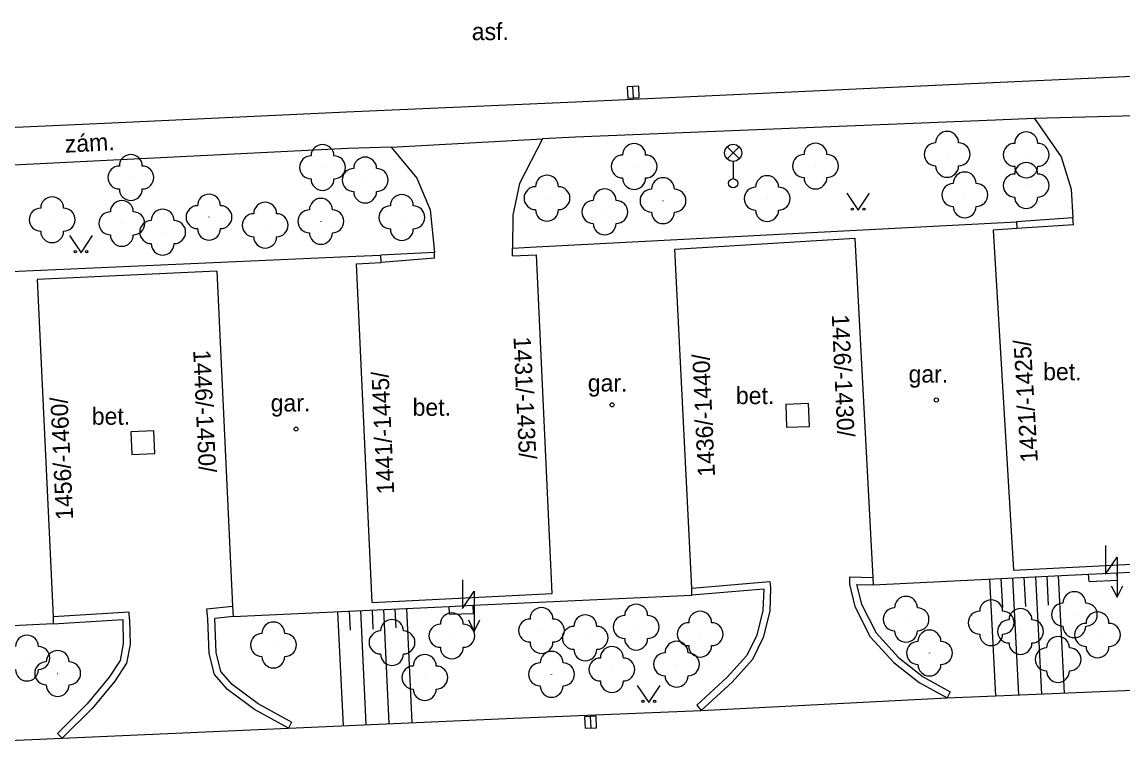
# Model space of a CAD drawing. Extents: x -737812 to -729375, y -1123000 to -1115500.
# Drawn here: x -736661.94 to -736613.93, y -1118229.8 to -1118198.28 of the extents above; entities that cross this region are included whole.
import ezdxf

# ---------------------------------------------------------------- set-up
doc = ezdxf.new("R2010")
doc.units = 0
for name, color, linetype in [('Doplněk polohopisu', 7, 'Continuous'), ('Hranice - ploty_ zdi', 7, 'Continuous'), ('Komunikace', 7, 'Continuous'), ('Pomocné popisy', 7, 'Continuous'), ('Popisy budov', 7, 'Continuous'), ('Povr_ zn_ inž_ sítí - el_', 7, 'Continuous'), ('Povr_ zn_ inž_ sítí - kan_', 7, 'Continuous'), ('Povr_ zn_ inž_ sítí - ner_', 7, 'Continuous'), ('Stavební objekty', 7, 'Continuous'), ('Výškopis', 7, 'Continuous'), ('Zeleň', 7, 'Continuous'), ('Značky druhů budov', 7, 'Continuous'), ('Značky druhů pozemků', 7, 'Continuous'), ('Čísla popisná', 7, 'Continuous')]:
    doc.layers.add(name, color=color, linetype=linetype)

msp = doc.modelspace()

# ---------------------------------------------------------------- linework, layer by layer
at = {"layer": 'Doplněk polohopisu'}
for points in [[(-736617.79, -1118202.49), (-736619.49, -1118202.56), (-736637.81, -1118203.3), (-736639.25, -1118203.37)], [(-736617.79, -1118202.49), (-736616.62, -1118204.16)], [(-736639.25, -1118203.37), (-736640.25, -1118205.32)], [(-736645.85, -1118203.73), (-736647.73, -1118203.8), (-736667.6, -1118204.78), (-736672.78, -1118204.98)], [(-736645.85, -1118203.73), (-736644.73, -1118205.09)], [(-736616.62, -1118204.16), (-736616.19, -1118205.57)], [(-736644.73, -1118205.09), (-736644.14, -1118206.47)], [(-736640.25, -1118205.32), (-736640.54, -1118206.7)], [(-736616.19, -1118205.57), (-736616.11, -1118206.82)], [(-736644.14, -1118206.47), (-736643.96, -1118208.33)], [(-736640.54, -1118206.7), (-736640.56, -1118208.14)]]:
    msp.add_lwpolyline(points, dxfattribs=at)
at = {"layer": 'Hranice - ploty_ zdi'}
for points in [[(-736616.11, -1118206.82), (-736618.57, -1118206.99)], [(-736616.09, -1118207.12), (-736618.56, -1118207.29)], [(-736616.09, -1118207.12), (-736616.11, -1118206.82)], [(-736643.96, -1118208.33), (-736646.29, -1118208.44)], [(-736643.95, -1118208.58), (-736646.28, -1118208.77)], [(-736643.95, -1118208.58), (-736643.96, -1118208.33)], [(-736625.85, -1118222.49), (-736625.86, -1118222.79)], [(-736624.84, -1118222.52), (-736625.85, -1118222.49)], [(-736632.74, -1118222.97), (-736629.33, -1118222.67)], [(-736629.6, -1118223), (-736632.73, -1118223.27)], [(-736629.6, -1118223), (-736629.63, -1118223.93)], [(-736629.33, -1118222.67), (-736629.3, -1118222.97)], [(-736629.3, -1118222.97), (-736629.33, -1118223.97)], [(-736625.86, -1118222.79), (-736625.62, -1118223.76)], [(-736625.55, -1118222.8), (-736624.82, -1118222.82)], [(-736625.55, -1118222.8), (-736625.34, -1118223.66)], [(-736657.27, -1118224.01), (-736660.59, -1118224.22)], [(-736657.25, -1118224.31), (-736657.27, -1118224.01)], [(-736653.88, -1118223.86), (-736652.76, -1118223.75)], [(-736653.84, -1118224.31), (-736653.88, -1118223.86)], [(-736629.63, -1118223.93), (-736629.9, -1118225.01)], [(-736629.33, -1118223.97), (-736629.62, -1118225.11)], [(-736625.62, -1118223.76), (-736624.95, -1118225.08)], [(-736625.34, -1118223.66), (-736624.7, -1118224.91)], [(-736660.58, -1118224.52), (-736657.55, -1118224.33)], [(-736657.55, -1118224.33), (-736657.53, -1118225.39)], [(-736657.25, -1118224.31), (-736657.23, -1118225.42)], [(-736653.78, -1118225.81), (-736653.84, -1118224.31)], [(-736652.74, -1118224.2), (-736653.54, -1118224.28)], [(-736653.48, -1118225.77), (-736653.54, -1118224.28)], [(-736629.9, -1118225.01), (-736630.34, -1118225.9)], [(-736624.7, -1118224.91), (-736623.72, -1118225.99)], [(-736657.53, -1118225.39), (-736657.67, -1118226.12)], [(-736657.23, -1118225.42), (-736657.39, -1118226.23)], [(-736629.62, -1118225.11), (-736630.09, -1118226.07)], [(-736624.95, -1118225.08), (-736623.92, -1118226.21)], [(-736653.55, -1118226.73), (-736653.78, -1118225.81)], [(-736653.28, -1118226.59), (-736653.48, -1118225.77)], [(-736630.34, -1118225.9), (-736631.19, -1118226.85)], [(-736623.72, -1118225.99), (-736622.65, -1118226.83)], [(-736657.67, -1118226.12), (-736658.14, -1118226.84)], [(-736657.39, -1118226.23), (-736657.9, -1118227.02)], [(-736630.09, -1118226.07), (-736630.98, -1118227.06)], [(-736623.92, -1118226.21), (-736622.82, -1118227.08)], [(-736658.14, -1118226.84), (-736659.11, -1118228.01)], [(-736652.98, -1118227.38), (-736653.55, -1118226.73)], [(-736652.78, -1118227.16), (-736653.28, -1118226.59)], [(-736631.19, -1118226.85), (-736632.52, -1118228.07)], [(-736622.65, -1118226.83), (-736621.46, -1118227.49)], [(-736657.9, -1118227.02), (-736658.89, -1118228.21)], [(-736651.8, -1118228.26), (-736652.98, -1118227.38)], [(-736651.64, -1118228.01), (-736652.78, -1118227.16)], [(-736630.98, -1118227.06), (-736632.32, -1118228.29)], [(-736622.82, -1118227.08), (-736621.6, -1118227.75)], [(-736621.46, -1118227.49), (-736621.6, -1118227.75)], [(-736659.11, -1118228.01), (-736660.4, -1118229.3)], [(-736658.89, -1118228.21), (-736660.19, -1118229.51)], [(-736650.33, -1118229.06), (-736651.8, -1118228.26)], [(-736650.19, -1118228.8), (-736651.64, -1118228.01)], [(-736632.52, -1118228.07), (-736632.32, -1118228.29)], [(-736650.19, -1118228.8), (-736650.33, -1118229.06)], [(-736660.4, -1118229.3), (-736660.19, -1118229.51)]]:
    msp.add_lwpolyline(points, dxfattribs=at)
at = {"layer": 'Komunikace'}
for p, q in [((-736611.11, -1118202.3), (-736617.79, -1118202.49)), ((-736645.85, -1118203.73), (-736639.25, -1118203.37))]:
    msp.add_line(p, q, dxfattribs=at)
for points in [[(-736670.96, -1118203.87), (-736670.18, -1118203.56), (-736669.04, -1118203.29), (-736668.04, -1118203.13), (-736658.03, -1118202.67), (-736647.79, -1118202.2), (-736637.8, -1118201.76), (-736619.61, -1118200.92), (-736609.66, -1118200.46), (-736591.64, -1118199.66), (-736581.67, -1118199.22), (-736563.35, -1118198.45)], [(-736621.6, -1118227.75), (-736603.65, -1118227)], [(-736632.32, -1118228.29), (-736621.6, -1118227.75)], [(-736640.49, -1118228.63), (-736632.32, -1118228.29)], [(-736650.33, -1118229.06), (-736640.49, -1118228.63)], [(-736660.19, -1118229.51), (-736650.33, -1118229.06)], [(-736666.84, -1118229.8), (-736660.19, -1118229.51)]]:
    msp.add_lwpolyline(points, dxfattribs=at)
at = {"layer": 'Povr_ zn_ inž_ sítí - el_'}
for p, q in [((-736631.194, -1118204.248), (-736630.666, -1118203.72)), ((-736630.658, -1118204.245), (-736631.186, -1118203.716)), ((-736630.93, -1118204.36), (-736630.93, -1118205.11))]:
    msp.add_line(p, q, dxfattribs=at)
for points in [[(-736614.69, -1118221.11), (-736614.69, -1118222.36), (-736614.19, -1118221.61), (-736614.19, -1118223.36)], [(-736642.73, -1118222.6), (-736642.73, -1118223.85), (-736642.23, -1118223.1), (-736642.23, -1118224.85)], [(-736614.44, -1118222.86), (-736614.19, -1118223.36), (-736613.94, -1118222.86)], [(-736642.48, -1118224.35), (-736642.23, -1118224.85), (-736641.98, -1118224.35)]]:
    msp.add_lwpolyline(points, dxfattribs=at)
for centre, radius in [((-736630.93, -1118203.985), 0.375), ((-736630.93, -1118205.31), 0.2)]:
    msp.add_circle(centre, radius, dxfattribs=at)
at = {"layer": 'Povr_ zn_ inž_ sítí - kan_'}
for p, q in [((-736635.278, -1118201.59), (-736635.302, -1118201.09)), ((-736637.16, -1118228.56), (-736637.14, -1118229.06))]:
    msp.add_line(p, q, dxfattribs=at)
for points in [[(-736635.028, -1118201.578), (-736635.051, -1118201.078), (-736635.552, -1118201.101), (-736635.529, -1118201.601)], [(-736637.411, -1118228.57), (-736637.391, -1118229.07), (-736636.89, -1118229.05), (-736636.91, -1118228.55)]]:
    msp.add_lwpolyline(points, close=True, dxfattribs=at)
at = {"layer": 'Povr_ zn_ inž_ sítí - ner_'}
for p, q in [((-736627.639, -1118214.912), (-736628.638, -1118214.949)), ((-736628.638, -1118214.949), (-736628.601, -1118215.948)), ((-736627.602, -1118215.911), (-736627.639, -1118214.912)), ((-736628.601, -1118215.948), (-736627.602, -1118215.911)), ((-736656.202, -1118216.099), (-736657.201, -1118216.142)), ((-736657.201, -1118216.142), (-736657.158, -1118217.141)), ((-736656.159, -1118217.098), (-736656.202, -1118216.099)), ((-736657.158, -1118217.141), (-736656.159, -1118217.098))]:
    msp.add_line(p, q, dxfattribs=at)
at = {"layer": 'Stavební objekty'}
for points in [[(-736639.52, -1118208.08), (-736618.57, -1118206.99), (-736618.56, -1118207.29)], [(-736633.48, -1118208.18), (-736625.62, -1118207.7)], [(-736625.62, -1118207.7), (-736624.84, -1118222.52), (-736624.82, -1118222.82)], [(-736618.56, -1118207.29), (-736619.59, -1118207.36)], [(-736619.59, -1118207.36), (-736618.7, -1118222.18)], [(-736640.56, -1118208.14), (-736639.52, -1118208.08)], [(-736640.56, -1118208.48), (-736640.56, -1118208.14)], [(-736632.73, -1118223.27), (-736632.74, -1118222.97), (-736633.48, -1118208.18)], [(-736668.33, -1118209.42), (-736647.38, -1118208.49)], [(-736647.38, -1118208.49), (-736646.29, -1118208.44)], [(-736646.28, -1118208.77), (-736646.29, -1118208.44)], [(-736640.56, -1118208.48), (-736639.5, -1118208.43)], [(-736638.82, -1118223.2), (-736639.5, -1118208.43)], [(-736653.45, -1118209.14), (-736661.29, -1118209.51)], [(-736653.45, -1118209.14), (-736652.76, -1118223.75), (-736652.74, -1118224.2)], [(-736647.36, -1118208.82), (-736646.28, -1118208.77)], [(-736646.68, -1118223.59), (-736647.36, -1118208.82)], [(-736661.29, -1118209.51), (-736660.59, -1118224.22), (-736660.58, -1118224.52)], [(-736624.82, -1118222.82), (-736615.43, -1118222.35), (-736614.19, -1118222.29), (-736604.84, -1118221.82)], [(-736618.7, -1118222.18), (-736610.94, -1118221.78)], [(-736615.41, -1118222.68), (-736615.43, -1118222.35)], [(-736615.41, -1118222.68), (-736614.17, -1118222.62)], [(-736614.17, -1118222.62), (-736614.19, -1118222.29)], [(-736652.74, -1118224.2), (-736643.32, -1118223.76), (-736642.27, -1118223.71), (-736632.73, -1118223.27)], [(-736646.68, -1118223.59), (-736638.82, -1118223.2)], [(-736643.3, -1118224.1), (-736643.32, -1118223.76)], [(-736643.3, -1118224.1), (-736642.25, -1118224.07)], [(-736642.25, -1118224.07), (-736642.27, -1118223.71)], [(-736660.58, -1118224.52), (-736663.55, -1118224.66), (-736664.52, -1118224.7), (-736667.6, -1118224.84)]]:
    msp.add_lwpolyline(points, dxfattribs=at)
at = {"layer": 'Výškopis'}
for points in [[(-736619.75, -1118222.57), (-736619.49, -1118227.66)], [(-736619.25, -1118222.54), (-736619.18, -1118223.81)], [(-736618.75, -1118222.52), (-736618.49, -1118227.62)], [(-736618.25, -1118222.49), (-736618.18, -1118223.76)], [(-736617.75, -1118222.47), (-736617.49, -1118227.58)], [(-736617.25, -1118222.44), (-736617.19, -1118223.71)], [(-736616.75, -1118222.42), (-736616.49, -1118227.54)], [(-736648.18, -1118223.99), (-736647.94, -1118228.96)], [(-736647.68, -1118223.96), (-736647.64, -1118224.79)], [(-736647.18, -1118223.94), (-736646.95, -1118228.91)], [(-736646.68, -1118223.92), (-736646.64, -1118224.75)], [(-736646.18, -1118223.9), (-736645.95, -1118228.87)], [(-736645.68, -1118223.87), (-736645.64, -1118224.7)], [(-736645.18, -1118223.85), (-736644.95, -1118228.82)]]:
    msp.add_lwpolyline(points, dxfattribs=at)
at = {"layer": 'Zeleň'}
for centre in [(-736621.6, -1118204.05), (-736618.15, -1118204.07), (-736648.84, -1118204.62), (-736635.25, -1118204.58), (-736627.34, -1118204.56), (-736657.2, -1118205.06), (-736646.98, -1118205.17), (-736620.83, -1118205.82), (-736618.15, -1118205.41), (-736639.05, -1118205.96), (-736633.99, -1118206.07), (-736629.45, -1118205.98), (-736653.79, -1118206.79), (-736645.38, -1118206.8), (-736636.53, -1118206.56), (-736660.63, -1118206.9), (-736657.59, -1118207.06), (-736651.34, -1118207.14), (-736648.91, -1118206.97), (-736655.81, -1118207.44), (-736623.39, -1118224.32), (-736619.68, -1118224.47), (-736616.05, -1118224.12), (-736643.2, -1118225.04), (-736639.29, -1118224.81), (-736635.16, -1118224.66), (-736632.37, -1118224.97), (-736618.4, -1118224.85), (-736615.04, -1118225), (-736650.98, -1118225.44), (-736645.81, -1118225.33), (-736637.38, -1118225.13), (-736661.73, -1118226.01), (-736622.37, -1118225.79), (-736633.4, -1118226.28), (-736616.76, -1118226.07), (-736660.39, -1118226.68), (-736644.38, -1118226.86), (-736638.85, -1118226.72), (-736636.22, -1118226.51)]:
    msp.add_circle(centre, 0.0005, dxfattribs=at)
for centre, start, end in [((-736621.6, -1118203.55), 360, 180), ((-736618.15, -1118203.57), 360, 180), ((-736648.84, -1118204.12), 360, 180), ((-736635.25, -1118204.08), 360, 180), ((-736627.34, -1118204.06), 360, 180), ((-736622.1, -1118204.05), 90, 270), ((-736621.1, -1118204.05), 270, 90), ((-736618.65, -1118204.07), 90, 270), ((-736617.65, -1118204.07), 270, 90), ((-736657.2, -1118204.56), 360, 180), ((-736649.34, -1118204.62), 90, 270), ((-736648.34, -1118204.62), 270, 90), ((-736646.98, -1118204.67), 360, 180), ((-736635.75, -1118204.58), 90, 270), ((-736634.75, -1118204.58), 270, 90), ((-736627.84, -1118204.56), 90, 270), ((-736626.84, -1118204.56), 270, 90), ((-736657.7, -1118205.06), 90, 270), ((-736656.7, -1118205.06), 270, 90), ((-736647.48, -1118205.17), 90, 270), ((-736646.48, -1118205.17), 270, 90), ((-736621.6, -1118204.55), 180, 360), ((-736620.83, -1118205.32), 360, 180), ((-736618.15, -1118204.91), 360, 180), ((-736618.15, -1118204.57), 180, 360), ((-736648.84, -1118205.12), 180, 360), ((-736639.05, -1118205.46), 360, 180), ((-736635.25, -1118205.08), 180, 360), ((-736633.99, -1118205.57), 360, 180), ((-736629.45, -1118205.48), 360, 180), ((-736627.34, -1118205.06), 180, 360), ((-736621.33, -1118205.82), 90, 270), ((-736620.33, -1118205.82), 270, 90), ((-736618.65, -1118205.41), 90, 270), ((-736617.65, -1118205.41), 270, 90), ((-736657.2, -1118205.56), 180, 360), ((-736653.79, -1118206.29), 360, 180), ((-736646.98, -1118205.67), 180, 360), ((-736645.38, -1118206.3), 360, 180), ((-736639.55, -1118205.96), 90, 270), ((-736638.55, -1118205.96), 270, 90), ((-736636.53, -1118206.06), 360, 180), ((-736634.49, -1118206.07), 90, 270), ((-736633.49, -1118206.07), 270, 90), ((-736629.95, -1118205.98), 90, 270), ((-736628.95, -1118205.98), 270, 90), ((-736660.63, -1118206.4), 360, 180), ((-736657.59, -1118206.56), 360, 180), ((-736654.29, -1118206.79), 90, 270), ((-736653.29, -1118206.79), 270, 90), ((-736651.34, -1118206.64), 360, 180), ((-736648.91, -1118206.47), 360, 180), ((-736645.88, -1118206.8), 90, 270), ((-736644.88, -1118206.8), 270, 90), ((-736637.03, -1118206.56), 90, 270), ((-736636.03, -1118206.56), 270, 90), ((-736620.83, -1118206.32), 180, 360), ((-736618.15, -1118205.91), 180, 360), ((-736661.13, -1118206.9), 90, 270), ((-736660.13, -1118206.9), 270, 90), ((-736658.09, -1118207.06), 90, 270), ((-736657.09, -1118207.06), 270, 90), ((-736655.81, -1118206.94), 360, 180), ((-736651.84, -1118207.14), 90, 270), ((-736650.84, -1118207.14), 270, 90), ((-736649.41, -1118206.97), 90, 270), ((-736648.41, -1118206.97), 270, 90), ((-736639.05, -1118206.46), 180, 360), ((-736633.99, -1118206.57), 180, 360), ((-736629.45, -1118206.48), 180, 360), ((-736656.31, -1118207.44), 90, 270), ((-736655.31, -1118207.44), 270, 90), ((-736636.53, -1118207.06), 180, 360), ((-736660.63, -1118207.4), 180, 360), ((-736657.59, -1118207.56), 180, 360), ((-736653.79, -1118207.29), 180, 360), ((-736651.34, -1118207.64), 180, 360), ((-736648.91, -1118207.47), 180, 360), ((-736645.38, -1118207.3), 180, 360), ((-736655.81, -1118207.94), 180, 360), ((-736616.05, -1118223.62), 360, 180), ((-736623.39, -1118223.82), 360, 180), ((-736619.68, -1118223.97), 360, 180), ((-736643.2, -1118224.54), 360, 180), ((-736639.29, -1118224.31), 360, 180), ((-736635.16, -1118224.16), 360, 180), ((-736632.37, -1118224.47), 360, 180), ((-736623.89, -1118224.32), 90, 270), ((-736622.89, -1118224.32), 270, 90), ((-736620.18, -1118224.47), 90, 270), ((-736619.18, -1118224.47), 270, 90), ((-736618.4, -1118224.35), 360, 180), ((-736616.55, -1118224.12), 90, 270), ((-736615.55, -1118224.12), 270, 90), ((-736615.04, -1118224.5), 360, 180), ((-736650.98, -1118224.94), 360, 180), ((-736645.81, -1118224.83), 360, 180), ((-736643.7, -1118225.04), 90, 270), ((-736642.7, -1118225.04), 270, 90), ((-736639.79, -1118224.81), 90, 270), ((-736638.79, -1118224.81), 270, 90), ((-736637.38, -1118224.63), 360, 180), ((-736635.66, -1118224.66), 90, 270), ((-736634.66, -1118224.66), 270, 90), ((-736632.87, -1118224.97), 90, 270), ((-736631.87, -1118224.97), 270, 90), ((-736618.9, -1118224.85), 90, 270), ((-736617.9, -1118224.85), 270, 90), ((-736615.54, -1118225), 90, 270), ((-736614.54, -1118225), 270, 90), ((-736661.73, -1118225.51), 360, 180), ((-736651.48, -1118225.44), 90, 270), ((-736650.48, -1118225.44), 270, 90), ((-736646.31, -1118225.33), 90, 270), ((-736645.31, -1118225.33), 270, 90), ((-736637.88, -1118225.13), 90, 270), ((-736636.88, -1118225.13), 270, 90), ((-736623.39, -1118224.82), 180, 360), ((-736622.37, -1118225.29), 360, 180), ((-736619.68, -1118224.97), 180, 360), ((-736616.05, -1118224.62), 180, 360), ((-736661.23, -1118226.01), 270, 90), ((-736639.29, -1118225.31), 180, 360), ((-736636.22, -1118226.01), 360, 180), ((-736635.16, -1118225.16), 180, 360), ((-736633.4, -1118225.78), 360, 180), ((-736632.37, -1118225.47), 180, 360), ((-736622.87, -1118225.79), 90, 270), ((-736621.87, -1118225.79), 270, 90), ((-736618.4, -1118225.35), 180, 360), ((-736616.76, -1118225.57), 360, 180), ((-736615.04, -1118225.5), 180, 360), ((-736660.39, -1118226.18), 360, 180), ((-736650.98, -1118225.94), 180, 360), ((-736645.81, -1118225.83), 180, 360), ((-736644.38, -1118226.36), 360, 180), ((-736643.2, -1118225.54), 180, 360), ((-736638.85, -1118226.22), 360, 180), ((-736637.38, -1118225.63), 180, 360), ((-736636.72, -1118226.51), 90, 270), ((-736635.72, -1118226.51), 270, 90), ((-736633.9, -1118226.28), 90, 270), ((-736632.9, -1118226.28), 270, 90), ((-736617.26, -1118226.07), 90, 270), ((-736616.26, -1118226.07), 270, 90), ((-736660.89, -1118226.68), 90, 270), ((-736659.89, -1118226.68), 270, 90), ((-736644.88, -1118226.86), 90, 270), ((-736643.88, -1118226.86), 270, 90), ((-736639.35, -1118226.72), 90, 270), ((-736638.35, -1118226.72), 270, 90), ((-736622.37, -1118226.29), 180, 360), ((-736661.73, -1118226.51), 180, 360), ((-736633.4, -1118226.78), 180, 360), ((-736616.76, -1118226.57), 180, 360), ((-736660.39, -1118227.18), 180, 360), ((-736644.38, -1118227.36), 180, 360), ((-736638.85, -1118227.22), 180, 360), ((-736636.22, -1118227.01), 180, 360)]:
    msp.add_arc(centre, 0.5, start, end, dxfattribs=at)
at = {"layer": 'Značky druhů budov'}
for centre in [(-736636.21, -1118214.97), (-736622.07, -1118214.76), (-736649.99, -1118216.03)]:
    msp.add_circle(centre, 0.0875, dxfattribs=at)
at = {"layer": 'Značky druhů pozemků'}
for points in [[(-736625.98, -1118205.74), (-736625.48, -1118206.49), (-736624.98, -1118205.74)], [(-736659.87, -1118207.59), (-736659.37, -1118208.34), (-736658.87, -1118207.59)], [(-736635.11, -1118227.2), (-736634.61, -1118227.95), (-736634.11, -1118227.2)]]:
    msp.add_lwpolyline(points, dxfattribs=at)
for centre in [(-736625.73, -1118206.44), (-736625.23, -1118206.44), (-736659.62, -1118208.29), (-736659.12, -1118208.29), (-736634.86, -1118227.9), (-736634.36, -1118227.9)]:
    msp.add_circle(centre, 0.05, dxfattribs=at)

# ---------------------------------------------------------------- texts
at = {"layer": 'Pomocné popisy'}
for s, p in [('asf.', (-736642.33, -1118199.07)), ('bet.', (-736617.41, -1118213.9)), ('bet.', (-736630.81, -1118214.94)), ('bet.', (-736644.91, -1118215.45)), ('bet.', (-736658.9, -1118215.84))]:
    msp.add_text(s, height=0.75, dxfattribs=at).set_placement(p)
msp.add_text('zám.', height=0.75, rotation=3.1665, dxfattribs=at).set_placement((-736660.06, -1118203.98))
at = {"layer": 'Popisy budov'}
for p in [(-736623.28, -1118214), (-736637.27, -1118214.39), (-736651.1, -1118215.26)]:
    msp.add_text('gar.', height=0.75, dxfattribs=at).set_placement(p)
at = {"layer": 'Čísla popisná'}
for s, rotation, p in [('1426/-1430/', 272.6507, (-736626.63, -1118211.04)), ('1431/-1435/', 272.6507, (-736640.51, -1118212.01)), ('1421/-1425/', 93.4068, (-736617.64, -1118217.46)), ('1446/-1450/', 272.6992, (-736654.48, -1118212.59)), ('1436/-1440/', 92.6548, (-736631.72, -1118218.09)), ('1441/-1445/', 92.6548, (-736645.71, -1118218.85)), ('1456/-1460/', 92.6992, (-736659.71, -1118219.97))]:
    msp.add_text(s, height=0.75, rotation=rotation, dxfattribs=at).set_placement(p)

doc.saveas('drawing.dxf')
